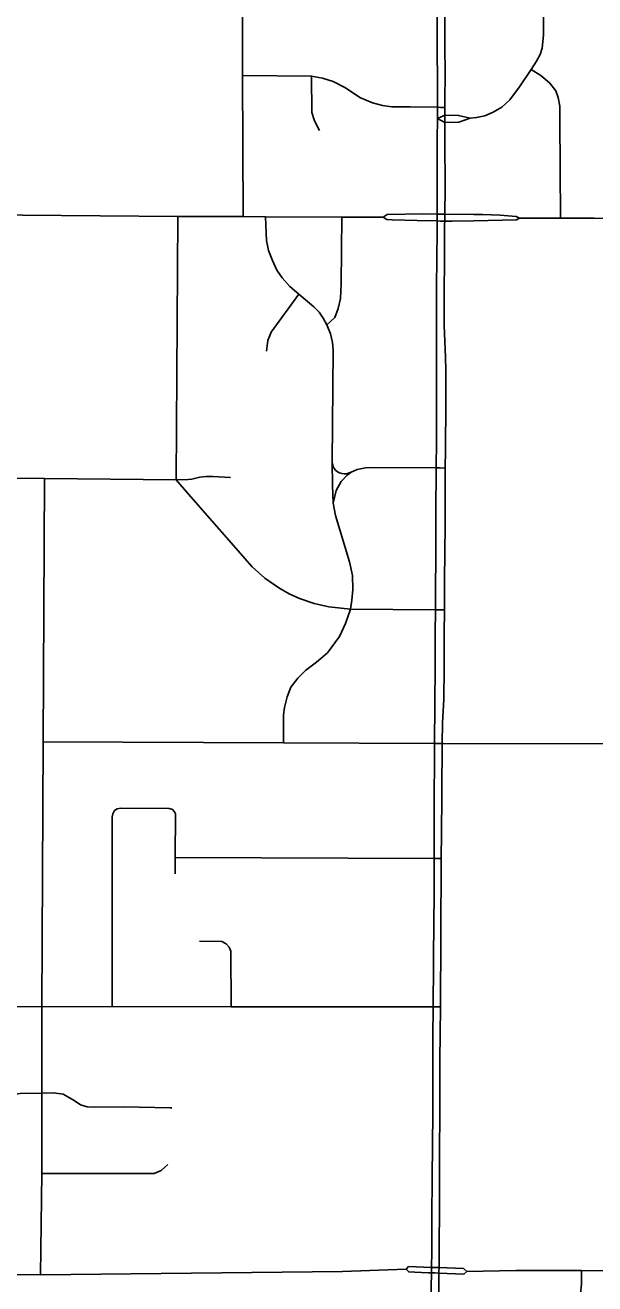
# Model space of a CAD drawing. Extents: x -1403959 to 81668, y -1400582 to 11018.
# Drawn here: x 7026 to 7078.2, y 7932.4 to 8047.7 of the extents above; entities that cross this region are included whole.
import ezdxf

# ---------------------------------------------------------------- set-up
doc = ezdxf.new("R2010")
doc.units = 0
doc.layers.add('tdCiSectNmbr', color=7, linetype='Continuous')
doc.layers.add('tdCiSectTwpRng', color=7, linetype='Continuous')

msp = doc.modelspace()

# ---------------------------------------------------------------- linework, layer by layer
at = {"layer": 'tdCiSectNmbr'}
for points in [[(7063.72, 8059.1), (7063.73, 8056.96), (7063.71, 8049.66), (7063.73, 8045.18)], [(7064.44, 8045.18), (7064.43, 8049.2), (7064.42, 8054.96), (7064.43, 8059.1)], [(7063.73, 8045.18), (7063.75, 8042.83), (7063.74, 8040.18), (7063.74, 8040.17)], [(7064.44, 8040.17), (7064.45, 8043.9), (7064.44, 8045.18)], [(7063.74, 8040.17), (7063.74, 8039.14), (7063.73, 8037.2)], [(7064.44, 8037.2), (7064.43, 8037.68), (7064.44, 8038.79), (7064.44, 8039.45), (7064.44, 8040.17), (7064.44, 8040.17)], [(7063.73, 8037.2), (7063.73, 8036.95), (7063.72, 8030.4), (7063.72, 8030.08)], [(7064.42, 8030.07), (7064.43, 8030.39), (7064.47, 8032.8), (7064.44, 8037.2)], [(6937.63, 8030.89), (6951.44, 8030.84), (6963.24, 8030.72), (6970.36, 8030.68), (6972.89, 8030.68), (6975.45, 8030.67), (6979.17, 8030.66), (6981.12, 8030.72), (6983.92, 8030.86), (6986.9, 8030.87), (6989.69, 8030.83), (6991.55, 8030.74), (6994.08, 8030.6), (6995.41, 8030.53), (6999.68, 8030.48), (7010.03, 8030.46), (7018.57, 8030.36), (7039.94, 8030.18), (7045.95, 8030.18), (7048, 8030.13), (7054.98, 8030.11)], [(7054.98, 8030.11), (7054.98, 8030.11), (7058.79, 8030.11)], [(7064.01, 8030.39), (7063.72, 8030.4), (7062.42, 8030.41), (7059.14, 8030.35), (7058.79, 8030.11)], [(7058.79, 8030.11), (7059.11, 8029.91), (7059.6, 8029.87), (7061.9, 8029.81), (7063.72, 8029.77), (7064, 8029.76)], [(7063.72, 8030.08), (7063.72, 8029.77), (7063.72, 8028.87), (7063.67, 8023.72)], [(7064, 8029.76), (7064.42, 8029.75), (7065.1, 8029.74), (7067.09, 8029.79)], [(7067.09, 8030.37), (7064.43, 8030.39), (7064.01, 8030.39)], [(7064.38, 8023.71), (7064.41, 8025.72), (7064.41, 8029.42), (7064.42, 8029.75), (7064.42, 8030.07)], [(7071.28, 8030.02), (7070.98, 8030.18), (7069.49, 8030.3), (7067.92, 8030.36), (7067.09, 8030.37)], [(7067.09, 8029.79), (7071, 8029.88), (7071.28, 8030.02)], [(7071.28, 8030.02), (7075.04, 8030.01)], [(7075.04, 8030.01), (7075.04, 8030.01), (7078.12, 8030.01)], [(7078.12, 8030.01), (7078.12, 8030.01), (7090.43, 8029.97), (7112.39, 8029.96)], [(7063.67, 8023.72), (7063.67, 8023.72), (7063.66, 8016.33), (7063.65, 8009.58), (7063.63, 8007.14), (7063.63, 8007.14)], [(7064.47, 8007.13), (7064.48, 8008.78), (7064.52, 8013.03), (7064.52, 8016.12), (7064.48, 8017.24), (7064.37, 8020.23), (7064.37, 8022.56), (7064.38, 8023.71)], [(7063.63, 8007.14), (7063.6, 8002.98)], [(7064.46, 8002.98), (7064.47, 8007.13), (7064.47, 8007.13)], [(7063.6, 8002.98), (7063.6, 8002.57), (7063.59, 7999.09)], [(7064.43, 7999.08), (7064.46, 8002.17), (7064.46, 8002.98)], [(7063.59, 7999.09), (7063.57, 7995.95), (7063.56, 7994.15), (7063.56, 7994.14)], [(7064.39, 7994.14), (7064.41, 7997.16), (7064.43, 7999.08)], [(7063.56, 7994.14), (7063.55, 7991.97)], [(7064.38, 7991.96), (7064.39, 7994.14)], [(7063.55, 7991.97), (7063.54, 7989.09)], [(7064.38, 7989.09), (7064.37, 7990.37), (7064.38, 7991.96)], [(7063.54, 7989.09), (7063.54, 7989.01), (7063.48, 7981.9)], [(7064.18, 7981.89), (7064.18, 7981.9), (7064.22, 7983.78), (7064.33, 7985.92), (7064.34, 7986.84), (7064.37, 7987.94), (7064.38, 7988.86), (7064.38, 7989.09)], [(7063.48, 7981.9), (7063.48, 7981.9), (7063.48, 7981.11), (7063.46, 7976.22)], [(7064.15, 7978.18), (7064.17, 7981.17), (7064.18, 7981.89)], [(7064.14, 7976.22), (7064.15, 7978.18)], [(7063.46, 7976.22), (7063.46, 7975.54), (7063.46, 7973.72)], [(7064.12, 7973.72), (7064.13, 7974.52), (7064.14, 7976.22)], [(7063.46, 7973.72), (7063.46, 7971.35), (7063.46, 7971.35)], [(7064.1, 7971.35), (7064.1, 7971.35), (7064.12, 7973.72)], [(7063.46, 7971.35), (7063.45, 7969.24), (7063.44, 7968)], [(7064.08, 7967.99), (7064.1, 7971.35)], [(7063.44, 7968), (7063.42, 7965.52)], [(7064.06, 7965.51), (7064.07, 7967.47), (7064.08, 7967.99)], [(7063.42, 7965.52), (7063.39, 7962.2), (7063.39, 7961.64)], [(7064.05, 7961.64), (7064.06, 7965.51)], [(7063.39, 7961.64), (7063.36, 7957.76)], [(7064.02, 7957.75), (7064.02, 7957.75), (7064.04, 7960.4), (7064.05, 7961.64)], [(7063.36, 7957.76), (7063.36, 7957.75), (7063.34, 7954.97), (7063.34, 7952.94)], [(7063.98, 7952.93), (7063.99, 7955.23), (7064.02, 7957.75)], [(7063.34, 7952.94), (7063.33, 7948.59), (7063.32, 7948.09)], [(7063.97, 7948.08), (7063.98, 7952.93)], [(7063.32, 7948.09), (7063.3, 7945.07)], [(7063.95, 7945.06), (7063.96, 7947.45), (7063.97, 7948.08)], [(7063.3, 7945.07), (7063.28, 7942.17), (7063.25, 7938.42)], [(7063.93, 7938.42), (7063.94, 7942.29), (7063.95, 7945.06)], [(7063.25, 7938.42), (7063.23, 7935.34), (7063.2, 7933.89), (7063.19, 7933.56)], [(7063.89, 7933.55), (7063.9, 7933.87), (7063.92, 7936.7), (7063.93, 7938.42)], [(7066.43, 7933.52), (7066.13, 7933.8), (7063.9, 7933.87), (7063.2, 7933.89), (7061.1, 7933.96), (7060.88, 7933.74)], [(6996.86, 7933.39), (7027.37, 7933.2), (7055.05, 7933.52)], [(7055.05, 7933.52), (7060.88, 7933.74)], [(7060.88, 7933.74), (7061.12, 7933.47), (7061.67, 7933.45)], [(7061.67, 7933.45), (7062.91, 7933.4), (7063.19, 7933.39), (7063.54, 7933.38)], [(7063.19, 7933.56), (7063.19, 7933.39), (7063.1, 7929.49)], [(7063.54, 7933.38), (7063.89, 7933.36), (7066.17, 7933.27), (7066.43, 7933.52)], [(7063.89, 7929.47), (7063.9, 7929.91), (7063.88, 7932.49), (7063.89, 7933.36), (7063.89, 7933.55)], [(7066.43, 7933.52), (7070.94, 7933.6)], [(7070.94, 7933.6), (7076.96, 7933.61)], [(7076.96, 7933.61), (7083.46, 7933.59)]]:
    msp.add_lwpolyline(points, dxfattribs=at)
at = {"layer": 'tdCiSectTwpRng'}
for points in [[(7045.95, 8030.18), (7045.88, 8043.1), (7045.88, 8053.15), (7045.92, 8060.06), (7045.92, 8060.44), (7045.92, 8060.82), (7045.9, 8078.65)], [(7066.74, 8039.18), (7067.33, 8039.23), (7068.1, 8039.41), (7068.87, 8039.73), (7069.65, 8040.19), (7070.37, 8040.85), (7071.26, 8042.04), (7072.35, 8043.63), (7072.83, 8044.39), (7073.16, 8045.02), (7073.35, 8045.59), (7073.46, 8046.8), (7073.49, 8050.69)], [(7075.04, 8030.01), (7074.97, 8039.1), (7074.96, 8040.27), (7074.83, 8041.06), (7074.59, 8041.68), (7074.04, 8042.4), (7073.22, 8043.08), (7072.35, 8043.63)], [(7045.88, 8043.1), (7052.21, 8043.04), (7053.23, 8042.86), (7054.19, 8042.54), (7055.31, 8041.97), (7056.64, 8041.09), (7057.79, 8040.59), (7058.72, 8040.34), (7059.56, 8040.22), (7061.25, 8040.22), (7063.74, 8040.18), (7064.05, 8040.17)], [(7052.93, 8038.05), (7052.66, 8038.57), (7052.46, 8039.04), (7052.24, 8039.7), (7052.21, 8043.04)], [(7064.05, 8040.17), (7064.41, 8040.17)], [(7064.41, 8040.17), (7064.44, 8040.17)], [(7066.74, 8039.18), (7065.69, 8039.43), (7064.44, 8039.45), (7063.74, 8039.14)], [(7063.74, 8039.14), (7064.44, 8038.79), (7065.7, 8038.83), (7066.74, 8039.18)], [(7039.81, 8006.04), (7039.94, 8030.18)], [(7054.18, 8003.92), (7054.12, 8005.57), (7054.11, 8007.69), (7054.2, 8017.93), (7054.12, 8018.62), (7053.96, 8019.42), (7053.61, 8020.26), (7053.29, 8020.87), (7052.9, 8021.41), (7052.42, 8021.91), (7051.04, 8023.06), (7050.23, 8023.76), (7049.51, 8024.54), (7049.04, 8025.26), (7048.63, 8026.14), (7048.26, 8027.07), (7048.08, 8027.98), (7048, 8030.13)], [(7053.61, 8020.26), (7054.33, 8020.92), (7054.66, 8021.74), (7054.86, 8022.67), (7054.93, 8024), (7054.98, 8030.11)], [(7048.08, 8017.83), (7048.21, 8018.82), (7048.52, 8019.57), (7051.04, 8023.06)], [(7054.11, 8007.69), (7054.12, 8007.48), (7054.18, 8007.27), (7054.28, 8007.08), (7054.42, 8006.92), (7054.58, 8006.78), (7054.77, 8006.69), (7054.98, 8006.63), (7055.19, 8006.6), (7055.41, 8006.6), (7055.83, 8006.75)], [(7018.55, 8006.76), (7018.7, 8006.56), (7018.81, 8006.47), (7019.12, 8006.28), (7019.62, 8006.22), (7027.73, 8006.17)], [(7049.65, 7981.95), (7049.65, 7984.51), (7049.72, 7985.18), (7049.97, 7986.15), (7050.32, 7987.04), (7050.94, 7987.86), (7051.68, 7988.62), (7052.67, 7989.34), (7053.67, 7990.21), (7054.36, 7991.12), (7054.76, 7991.7), (7055.31, 7992.89), (7055.77, 7994.19), (7055.91, 7995.01), (7056, 7996), (7055.95, 7997.29), (7055.7, 7998.52), (7054.41, 8002.77), (7054.18, 8003.92), (7054.47, 8005.06), (7054.92, 8005.89), (7055.47, 8006.46), (7055.83, 8006.75), (7056.38, 8006.99), (7057.16, 8007.15), (7057.86, 8007.19), (7063.63, 8007.14), (7064, 8007.14), (7064.47, 8007.13)], [(7027.61, 7982.05), (7027.73, 8006.17)], [(7027.73, 8006.17), (7039.81, 8006.04)], [(7039.81, 8006.04), (7040.9, 8006.07), (7041.24, 8006.12), (7041.98, 8006.3), (7042.54, 8006.35), (7043.18, 8006.35), (7044.74, 8006.27)], [(7063.91, 7994.14), (7063.56, 7994.15), (7055.77, 7994.19), (7053.81, 7994.42), (7052.46, 7994.72), (7051.1, 7995.17), (7050.16, 7995.6), (7049.2, 7996.15), (7047.92, 7997.05), (7046.77, 7998.09), (7040.93, 8004.73), (7039.81, 8006.04)], [(7044.74, 8006.27), (7044.78, 8006.27)], [(7064.39, 7994.14), (7063.91, 7994.14)], [(7027.49, 7957.76), (7027.61, 7982.05)], [(7027.61, 7982.05), (7049.65, 7981.95), (7063.48, 7981.9), (7063.8, 7981.9)], [(7063.8, 7981.9), (7064.18, 7981.9), (7099.58, 7981.82), (7111.89, 7981.81), (7111.96, 7981.81), (7112.05, 7981.8)], [(7033.93, 7975.16), (7033.99, 7975.46), (7034.14, 7975.75), (7034.4, 7975.9), (7034.73, 7975.96), (7039.16, 7975.93), (7039.48, 7975.84), (7039.66, 7975.64)], [(7039.71, 7969.94), (7039.71, 7971.44), (7039.73, 7975.44), (7039.66, 7975.64)], [(7033.93, 7957.78), (7033.93, 7975.16)], [(7039.71, 7971.44), (7063.46, 7971.35), (7063.79, 7971.35)], [(7063.79, 7971.35), (7064.1, 7971.35)], [(7044.83, 7957.75), (7044.81, 7962.87), (7044.67, 7963.24), (7044.4, 7963.52), (7044, 7963.74), (7041.95, 7963.79)], [(6972.85, 7957.32), (6974.07, 7957.85), (6974.7, 7958), (6975.34, 7958.11), (6975.99, 7958.18), (6979.47, 7958.07), (6981.53, 7958.06), (6991.27, 7958.02), (7006.57, 7957.94), (7019.41, 7957.87), (7027.49, 7957.76)], [(7027.37, 7933.2), (7027.49, 7942.48), (7027.49, 7949.85), (7027.49, 7957.76)], [(7027.49, 7957.76), (7033.93, 7957.78), (7044.83, 7957.75), (7063.36, 7957.75), (7063.66, 7957.75), (7064.02, 7957.75)], [(7015.64, 7948.54), (7016.1, 7948.54), (7018.08, 7948.54), (7021.45, 7948.59), (7022.71, 7948.61), (7023.12, 7948.67), (7023.62, 7948.89), (7024.25, 7949.39), (7024.9, 7949.72), (7025.51, 7949.83), (7027.49, 7949.85), (7028.57, 7949.87), (7029.44, 7949.76), (7029.87, 7949.52), (7030.44, 7949.17), (7031.02, 7948.78), (7031.65, 7948.61), (7032.28, 7948.57), (7035.02, 7948.59), (7039.25, 7948.52)], [(7039.25, 7948.52), (7039.41, 7948.52)], [(7027.49, 7942.48), (7037.79, 7942.5), (7038.42, 7942.76), (7039.05, 7943.31)], [(7073.49, 7916.52), (7074.06, 7916.97), (7074.68, 7917.53), (7075.18, 7918.21), (7075.71, 7919.18), (7075.97, 7920), (7076.05, 7920.94), (7076.03, 7925.69), (7076.03, 7928.02), (7076.18, 7929.09), (7076.86, 7931.51), (7076.95, 7932.35), (7076.96, 7933.61)]]:
    msp.add_lwpolyline(points, dxfattribs=at)

doc.saveas('drawing.dxf')
